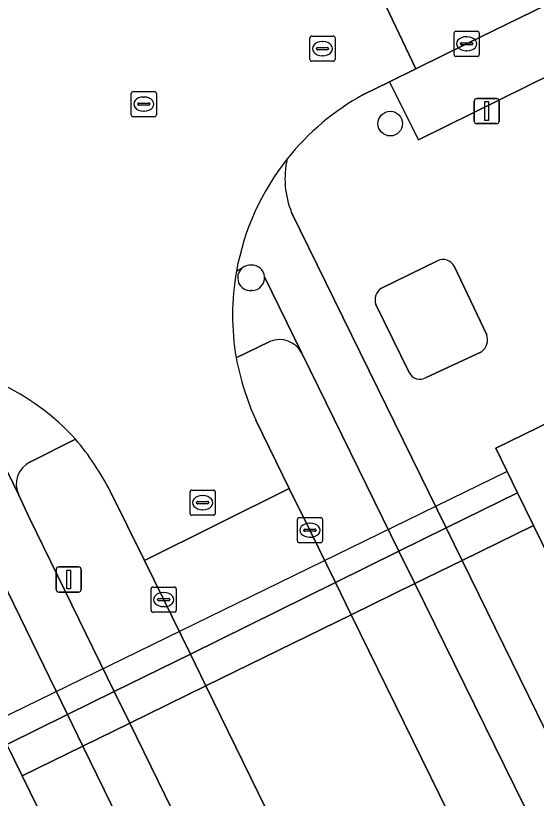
# Model space of a CAD drawing. Extents: x 160455 to 162082, y 388339 to 389736.
# Drawn here: x 160942.82 to 160963.53, y 388896.29 to 388927.38 of the extents above; entities that cross this region are included whole.
import ezdxf

# ---------------------------------------------------------------- set-up
doc = ezdxf.new("R2010")
doc.units = 0
for name, color, linetype in [('IMGEO_Boom', 7, 'Continuous'), ('IMGEO_Fietspad_open', 7, 'Continuous'), ('IMGEO_Groenvoorziening', 7, 'Continuous'), ('IMGEO_Kolk', 7, 'Continuous'), ('IMGEO_Lichtmast', 7, 'Continuous'), ('IMGEO_Pand', 7, 'Continuous'), ('IMGEO_Pand_overbouw', 7, 'Continuous'), ('IMGEO_Rijbaan_lokaal_gesloten', 7, 'Continuous'), ('IMGEO_Rioolput', 7, 'Continuous'), ('IMGEO_Verkeerseiland_open', 7, 'Continuous'), ('IMGEO_Voetgangersgebied_open', 7, 'Continuous'), ('IMGEO_Voetpad_open', 7, 'Continuous')]:
    doc.layers.add(name, color=color, linetype=linetype)

msp = doc.modelspace()

# ---------------------------------------------------------------- linework, layer by layer
at = {"layer": 'IMGEO_Boom'}
msp.add_circle((160957.717, 388923.093), 0.489, dxfattribs=at)
at = {"layer": 'IMGEO_Fietspad_open'}
for points in [[(160952.718, 388917.011), (160954.205, 388913.976), (160958.063, 388906.107), (160959.941, 388907.032), (160953.795, 388919.563)], [(160951.604, 388917.227), (160951.819, 388917.345)], [(160941.564, 388906.427), (160944.888, 388899.618), (160946.745, 388900.532), (160943.376, 388907.422), (160942.948, 388908.329), (160941.314, 388911.651)]]:
    msp.add_lwpolyline(points, dxfattribs=at)
for points in [[(160959.941, 388907.032), (160958.063, 388906.107), (160958.695, 388904.822), (160960.574, 388905.742)], [(160960.574, 388905.742), (160958.695, 388904.822), (160964.633, 388892.755), (160966.497, 388893.667)], [(160945.5, 388898.364), (160947.36, 388899.275), (160946.745, 388900.532), (160944.888, 388899.618)], [(160951.4, 388886.278), (160953.268, 388887.192), (160947.36, 388899.275), (160945.5, 388898.364)]]:
    msp.add_lwpolyline(points, close=True, dxfattribs=at)
for centre, radius, start, end in [((160961.44, 388915.472), 9.991, 141.5064, 169.8845), ((160957.089, 388920.905), 3.557, 167.233, 202.1695), ((160952.159, 388916.961), 0.513, 86.5233, 131.547), ((160952.215, 388916.969), 0.505, 4.8038, 92.8243)]:
    msp.add_arc(centre, radius, start, end, dxfattribs=at)
at = {"layer": 'IMGEO_Groenvoorziening'}
for points in [[(160959.598, 388917.645), (160957.369, 388916.556)], [(160961.553, 388914.702), (160960.263, 388917.425)], [(160957.141, 388915.911), (160958.473, 388913.21)], [(160959.139, 388913.006), (160961.341, 388914.024)]]:
    msp.add_lwpolyline(points, dxfattribs=at)
for centre, radius, start, end in [((160959.819, 388917.198), 0.498, 27.056, 116.3328), ((160957.676, 388916.085), 0.562, 123.0614, 198.0028), ((160960.976, 388914.51), 0.608, 306.8977, 18.375), ((160958.897, 388913.404), 0.466, 204.5881, 301.3516)]:
    msp.add_arc(centre, radius, start, end, dxfattribs=at)
at = {"layer": 'IMGEO_Kolk'}
for p, q in [((160960.254, 388925.838), (160960.254, 388926.69)), ((160960.329, 388926.764), (160961.181, 388926.764)), ((160961.255, 388926.69), (160961.255, 388925.838)), ((160960.742, 388926.544), (160960.767, 388926.544)), ((160960.513, 388926.258), (160960.513, 388926.27)), ((160960.951, 388926.221), (160960.553, 388926.221)), ((160960.556, 388926.307), (160960.954, 388926.307)), ((160960.997, 388926.27), (160960.997, 388926.258)), ((160961.181, 388925.764), (160960.329, 388925.764)), ((160960.765, 388925.984), (160960.74, 388925.984)), ((160954.099, 388907.442), (160954.951, 388907.442)), ((160954.024, 388906.516), (160954.024, 388907.368)), ((160954.512, 388907.222), (160954.537, 388907.222)), ((160955.025, 388907.368), (160955.025, 388906.516)), ((160954.283, 388906.936), (160954.283, 388906.948)), ((160954.721, 388906.899), (160954.323, 388906.899)), ((160954.326, 388906.985), (160954.724, 388906.985)), ((160954.767, 388906.948), (160954.767, 388906.936)), ((160954.535, 388906.662), (160954.51, 388906.662)), ((160954.951, 388906.442), (160954.099, 388906.442)), ((160948.208, 388903.759), (160948.208, 388904.611)), ((160948.283, 388904.685), (160949.135, 388904.685)), ((160949.209, 388904.611), (160949.209, 388903.759)), ((160948.696, 388904.465), (160948.721, 388904.465)), ((160948.467, 388904.179), (160948.467, 388904.191)), ((160948.905, 388904.142), (160948.507, 388904.142)), ((160948.51, 388904.228), (160948.908, 388904.228)), ((160948.951, 388904.191), (160948.951, 388904.179)), ((160949.135, 388903.685), (160948.283, 388903.685)), ((160948.719, 388903.905), (160948.694, 388903.905))]:
    msp.add_line(p, q, dxfattribs=at)
for points in [[(160960.254, 388925.838), (160960.254, 388926.69)], [(160960.329, 388926.764), (160961.181, 388926.764)], [(160961.255, 388926.69), (160961.255, 388925.838)], [(160961.181, 388925.764), (160960.329, 388925.764)], [(160954.099, 388907.442), (160954.951, 388907.442)], [(160954.024, 388906.516), (160954.024, 388907.368)], [(160955.025, 388907.368), (160955.025, 388906.516)], [(160954.951, 388906.442), (160954.099, 388906.442)], [(160948.208, 388903.759), (160948.208, 388904.611)], [(160948.283, 388904.685), (160949.135, 388904.685)], [(160949.209, 388904.611), (160949.209, 388903.759)], [(160949.135, 388903.685), (160948.283, 388903.685)]]:
    msp.add_lwpolyline(points, dxfattribs=at)
for centre, radius, start, end in [((160960.331, 388926.688), 0.0765, 91.552, 178.448), ((160960.331, 388926.688), 0.0765, 91.552, 178.448), ((160961.179, 388926.688), 0.0765, 1.552, 88.448), ((160961.179, 388926.688), 0.0765, 1.552, 88.448), ((160960.553, 388926.267), 0.0403, 85.8775, 175.7526), ((160960.55, 388926.257), 0.0366, 178.938, 274.7102), ((160960.954, 388926.264), 0.043, 264.8664, 352.4533), ((160960.958, 388926.269), 0.0386, 1.7309, 96.639), ((160960.331, 388925.84), 0.0765, 181.552, 268.448), ((160960.331, 388925.84), 0.0765, 181.552, 268.448), ((160961.179, 388925.84), 0.0765, 271.552, 358.448), ((160961.179, 388925.84), 0.0765, 271.552, 358.448), ((160954.101, 388907.366), 0.0765, 91.552, 178.448), ((160954.101, 388907.366), 0.0765, 91.552, 178.448), ((160954.949, 388907.366), 0.0765, 1.552, 88.448), ((160954.949, 388907.366), 0.0765, 1.552, 88.448), ((160954.323, 388906.945), 0.0403, 85.8775, 175.7526), ((160954.32, 388906.935), 0.0366, 178.938, 274.7102), ((160954.724, 388906.942), 0.043, 264.8664, 352.4533), ((160954.728, 388906.947), 0.0386, 1.7309, 96.639), ((160954.101, 388906.518), 0.0765, 181.552, 268.448), ((160954.101, 388906.518), 0.0765, 181.552, 268.448), ((160954.949, 388906.518), 0.0765, 271.552, 358.448), ((160954.949, 388906.518), 0.0765, 271.552, 358.448), ((160948.285, 388904.609), 0.0765, 91.552, 178.448), ((160948.285, 388904.609), 0.0765, 91.552, 178.448), ((160949.133, 388904.609), 0.0765, 1.552, 88.448), ((160949.133, 388904.609), 0.0765, 1.552, 88.448), ((160948.507, 388904.188), 0.0403, 85.8775, 175.7526), ((160948.504, 388904.178), 0.0366, 178.938, 274.7102), ((160948.908, 388904.185), 0.043, 264.8664, 352.4533), ((160948.912, 388904.19), 0.0386, 1.7309, 96.639), ((160948.285, 388903.761), 0.0765, 181.552, 268.448), ((160948.285, 388903.761), 0.0765, 181.552, 268.448), ((160949.133, 388903.761), 0.0765, 271.552, 358.448), ((160949.133, 388903.761), 0.0765, 271.552, 358.448)]:
    msp.add_arc(centre, radius, start, end, dxfattribs=at)
for centre, major_axis, ratio, start_param, end_param in [((160960.741, 388926.264), (-0.387, 0.002), 0.722429, 4.712389, 7.853982), ((160960.766, 388926.264), (-0.39, 0.002), 0.717154, 1.570796, 4.712389), ((160954.511, 388906.942), (-0.387, 0.002), 0.722429, 4.712389, 7.853982), ((160954.536, 388906.942), (-0.39, 0.002), 0.717154, 1.570796, 4.712389), ((160948.695, 388904.185), (-0.387, 0.002), 0.722429, 4.712389, 7.853982), ((160948.72, 388904.185), (-0.39, 0.002), 0.717154, 1.570796, 4.712389)]:
    msp.add_ellipse(centre, major_axis=major_axis, ratio=ratio, start_param=start_param, end_param=end_param, dxfattribs=at)
at = {"layer": 'IMGEO_Lichtmast'}
for p, q in [((160961.054, 388923.191), (160961.054, 388923.991)), ((160961.054, 388923.991), (160961.054, 388923.191)), ((160961.154, 388924.091), (160961.944, 388924.091)), ((160961.944, 388924.091), (160961.154, 388924.091)), ((160962.044, 388923.991), (160962.044, 388923.191)), ((160962.044, 388923.191), (160962.044, 388923.991)), ((160961.944, 388923.091), (160961.154, 388923.091)), ((160961.154, 388923.091), (160961.944, 388923.091)), ((160944.436, 388904.584), (160944.436, 388905.384)), ((160944.436, 388905.384), (160944.436, 388904.584)), ((160944.536, 388905.484), (160945.326, 388905.484)), ((160945.326, 388905.484), (160944.536, 388905.484)), ((160945.426, 388905.384), (160945.426, 388904.584)), ((160945.426, 388904.584), (160945.426, 388905.384)), ((160945.326, 388904.484), (160944.536, 388904.484)), ((160944.536, 388904.484), (160945.326, 388904.484))]:
    msp.add_line(p, q, dxfattribs=at)
for points in [[(160961.474, 388923.966), (160961.624, 388923.966), (160961.624, 388923.216), (160961.474, 388923.216), (160961.474, 388923.966)], [(160944.856, 388905.359), (160945.006, 388905.359), (160945.006, 388904.609), (160944.856, 388904.609), (160944.856, 388905.359)]]:
    msp.add_lwpolyline(points, dxfattribs=at)
for centre, start, end in [((160961.154, 388923.991), 90, 180), ((160961.154, 388923.991), 90, 180), ((160961.944, 388923.991), 0, 90), ((160961.944, 388923.991), 360, 90), ((160961.154, 388923.191), 180, 270), ((160961.154, 388923.191), 180, 270), ((160961.944, 388923.191), 270, 0), ((160961.944, 388923.191), 270, 0), ((160944.536, 388905.384), 90, 180), ((160944.536, 388905.384), 90, 180), ((160945.326, 388905.384), 0, 90), ((160945.326, 388905.384), 360, 90), ((160944.536, 388904.584), 180, 270), ((160944.536, 388904.584), 180, 270), ((160945.326, 388904.584), 270, 0), ((160945.326, 388904.584), 270, 0)]:
    msp.add_arc(centre, 0.1, start, end, dxfattribs=at)
at = {"layer": 'IMGEO_Pand'}
msp.add_lwpolyline([(161000, 388928.797), (160973.153, 388915.681), (160961.911, 388910.2), (160962.779, 388908.43), (160963.415, 388907.132), (160967.974, 388897.834), (161000, 388913.567), (161012.27, 388919.595), (161028.706, 388886.031)], dxfattribs=at)
msp.add_lwpolyline([(160946.404, 388883.487), (160945.527, 388885.278), (160948.262, 388886.604), (160943.082, 388897.181), (160942.472, 388898.428), (160942.027, 388899.36), (160941.582, 388900.27), (160936.655, 388897.846), (160932.67, 388906.09), (160912.86, 388896.392), (160935.895, 388849.326), (160936.395, 388848.304), (160945.056, 388852.538), (160946.265, 388853.123), (160947.36, 388853.658), (160948.706, 388850.914), (160952.208, 388852.636), (160953.666, 388853.353), (160959.714, 388856.328)], close=True, dxfattribs=at)
at = {"layer": 'IMGEO_Pand_overbouw'}
msp.add_lwpolyline([(160967.974, 388897.834), (160963.415, 388907.132), (160962.362, 388909.28), (160942.027, 388899.36), (160942.472, 388898.428), (160943.082, 388897.181), (160948.262, 388886.604), (160945.527, 388885.278), (160946.376, 388883.545), (160969.45, 388894.824)], close=True, dxfattribs=at)
at = {"layer": 'IMGEO_Rijbaan_lokaal_gesloten'}
for points in [[(160955.947, 388931.117), (160958.731, 388925.273), (160958.841, 388925.327), (160960.755, 388926.265), (160972.387, 388931.949)], [(160956.652, 388924.246), (160957.691, 388924.759), (160958.731, 388925.273), (160955.947, 388931.117), (160953.816, 388930.122)], [(160946.595, 388908.469), (160947.945, 388905.744), (160953.699, 388908.594), (160952.369, 388911.319)]]:
    msp.add_lwpolyline(points, dxfattribs=at)
for points in [[(160955.541, 388904.865), (160954.524, 388906.942), (160953.699, 388908.594), (160947.945, 388905.744), (160949.769, 388902.022)], [(160950.388, 388900.757), (160956.168, 388903.585), (160955.541, 388904.865), (160949.769, 388902.022)], [(160950.388, 388900.757), (160954.547, 388892.258), (160956.304, 388888.678), (160962.088, 388891.509), (160960.374, 388894.994), (160956.168, 388903.585)]]:
    msp.add_lwpolyline(points, close=True, dxfattribs=at)
for centre, radius, start, end in [((160961.503, 388915.413), 10.078, 118.7747, 141.4655), ((160961.44, 388915.472), 9.991, 141.5064, 169.8845), ((160961.45, 388915.467), 10.002, 169.8646, 189.669), ((160962.44, 388915.855), 11.045, 190.79, 204.2456), ((160938.243, 388904.244), 9.398, 42.2584, 65.3828), ((160936.924, 388903.537), 10.856, 27.0193, 40.3356)]:
    msp.add_arc(centre, radius, start, end, dxfattribs=at)
at = {"layer": 'IMGEO_Rioolput'}
for p, q in [((160954.523, 388925.644), (160954.523, 388926.496)), ((160954.598, 388926.57), (160955.45, 388926.57)), ((160955.524, 388926.496), (160955.524, 388925.644)), ((160954.782, 388926.064), (160954.782, 388926.076)), ((160954.825, 388926.113), (160955.223, 388926.113)), ((160955.011, 388926.35), (160955.036, 388926.35)), ((160955.266, 388926.076), (160955.266, 388926.064)), ((160955.22, 388926.027), (160954.822, 388926.027)), ((160955.034, 388925.79), (160955.009, 388925.79)), ((160955.45, 388925.57), (160954.598, 388925.57)), ((160947.419, 388923.442), (160947.419, 388924.294)), ((160947.494, 388924.368), (160948.346, 388924.368)), ((160948.42, 388924.294), (160948.42, 388923.442)), ((160947.721, 388923.911), (160948.119, 388923.911)), ((160947.907, 388924.148), (160947.932, 388924.148)), ((160947.678, 388923.862), (160947.678, 388923.874)), ((160948.116, 388923.825), (160947.718, 388923.825)), ((160947.93, 388923.588), (160947.905, 388923.588)), ((160948.162, 388923.874), (160948.162, 388923.862)), ((160948.346, 388923.368), (160947.494, 388923.368)), ((160949.757, 388907.609), (160949.757, 388908.461)), ((160949.832, 388908.535), (160950.684, 388908.535)), ((160950.758, 388908.461), (160950.758, 388907.609)), ((160950.016, 388908.029), (160950.016, 388908.041)), ((160950.059, 388908.078), (160950.457, 388908.078)), ((160950.245, 388908.315), (160950.27, 388908.315)), ((160950.5, 388908.041), (160950.5, 388908.029)), ((160950.454, 388907.992), (160950.056, 388907.992)), ((160950.268, 388907.755), (160950.243, 388907.755)), ((160950.684, 388907.535), (160949.832, 388907.535))]:
    msp.add_line(p, q, dxfattribs=at)
for points in [[(160954.523, 388925.644), (160954.523, 388926.496)], [(160954.598, 388926.57), (160955.45, 388926.57)], [(160955.524, 388926.496), (160955.524, 388925.644)], [(160955.45, 388925.57), (160954.598, 388925.57)], [(160947.419, 388923.442), (160947.419, 388924.294)], [(160947.494, 388924.368), (160948.346, 388924.368)], [(160948.42, 388924.294), (160948.42, 388923.442)], [(160948.346, 388923.368), (160947.494, 388923.368)], [(160949.757, 388907.609), (160949.757, 388908.461)], [(160949.832, 388908.535), (160950.684, 388908.535)], [(160950.758, 388908.461), (160950.758, 388907.609)], [(160950.684, 388907.535), (160949.832, 388907.535)]]:
    msp.add_lwpolyline(points, dxfattribs=at)
for centre, radius, start, end in [((160954.6, 388926.494), 0.0765, 91.552, 178.448), ((160954.6, 388926.494), 0.0765, 91.552, 178.448), ((160955.448, 388926.494), 0.0765, 1.552, 88.448), ((160955.448, 388926.494), 0.0765, 1.552, 88.448), ((160954.822, 388926.073), 0.0403, 85.8775, 175.7526), ((160954.819, 388926.063), 0.0366, 178.938, 274.7102), ((160955.223, 388926.07), 0.043, 264.8664, 352.4533), ((160955.227, 388926.075), 0.0386, 1.7309, 96.639), ((160954.6, 388925.646), 0.0765, 181.552, 268.448), ((160954.6, 388925.646), 0.0765, 181.552, 268.448), ((160955.448, 388925.646), 0.0765, 271.552, 358.448), ((160955.448, 388925.646), 0.0765, 271.552, 358.448), ((160947.496, 388924.292), 0.0765, 91.552, 178.448), ((160947.496, 388924.292), 0.0765, 91.552, 178.448), ((160948.344, 388924.292), 0.0765, 1.552, 88.448), ((160948.344, 388924.292), 0.0765, 1.552, 88.448), ((160947.718, 388923.871), 0.0403, 85.8775, 175.7526), ((160948.123, 388923.873), 0.0386, 1.7309, 96.639), ((160947.715, 388923.861), 0.0366, 178.938, 274.7102), ((160948.119, 388923.868), 0.043, 264.8664, 352.4533), ((160947.496, 388923.444), 0.0765, 181.552, 268.448), ((160947.496, 388923.444), 0.0765, 181.552, 268.448), ((160948.344, 388923.444), 0.0765, 271.552, 358.448), ((160948.344, 388923.444), 0.0765, 271.552, 358.448), ((160949.834, 388908.459), 0.0765, 91.552, 178.448), ((160949.834, 388908.459), 0.0765, 91.552, 178.448), ((160950.682, 388908.459), 0.0765, 1.552, 88.448), ((160950.682, 388908.459), 0.0765, 1.552, 88.448), ((160950.056, 388908.038), 0.0403, 85.8775, 175.7526), ((160950.053, 388908.028), 0.0366, 178.938, 274.7102), ((160950.457, 388908.035), 0.043, 264.8664, 352.4533), ((160950.461, 388908.04), 0.0386, 1.7309, 96.639), ((160949.834, 388907.611), 0.0765, 181.552, 268.448), ((160949.834, 388907.611), 0.0765, 181.552, 268.448), ((160950.682, 388907.611), 0.0765, 271.552, 358.448), ((160950.682, 388907.611), 0.0765, 271.552, 358.448)]:
    msp.add_arc(centre, radius, start, end, dxfattribs=at)
for centre, major_axis, ratio, start_param, end_param in [((160955.01, 388926.07), (-0.387, 0.002), 0.722429, 4.712389, 7.853982), ((160955.035, 388926.07), (-0.39, 0.002), 0.717154, 1.570796, 4.712389), ((160947.906, 388923.868), (-0.387, 0.002), 0.722429, 4.712389, 7.853982), ((160947.931, 388923.868), (-0.39, 0.002), 0.717154, 1.570796, 4.712389), ((160950.244, 388908.035), (-0.387, 0.002), 0.722429, 4.712389, 7.853982), ((160950.269, 388908.035), (-0.39, 0.002), 0.717154, 1.570796, 4.712389)]:
    msp.add_ellipse(centre, major_axis=major_axis, ratio=ratio, start_param=start_param, end_param=end_param, dxfattribs=at)
at = {"layer": 'IMGEO_Verkeerseiland_open'}
for points in [[(160952.184, 388916.464), (160952.223, 388916.463)], [(160952.931, 388914.434), (160951.59, 388913.787)], [(160952.369, 388911.319), (160953.699, 388908.594), (160954.524, 388906.942), (160955.541, 388904.865), (160958.063, 388906.107), (160954.205, 388913.976)], [(160945.199, 388910.564), (160943.409, 388909.659)], [(160942.948, 388908.329), (160943.376, 388907.422), (160946.745, 388900.532), (160949.769, 388902.022), (160947.945, 388905.744), (160946.595, 388908.469)]]:
    msp.add_lwpolyline(points, dxfattribs=at)
for points in [[(160956.168, 388903.585), (160958.695, 388904.822), (160958.063, 388906.107), (160955.541, 388904.865)], [(160958.695, 388904.822), (160956.168, 388903.585), (160960.374, 388894.994), (160962.088, 388891.509), (160964.633, 388892.755)], [(160946.745, 388900.532), (160947.36, 388899.275), (160950.388, 388900.757), (160949.769, 388902.022)], [(160954.547, 388892.258), (160950.388, 388900.757), (160947.36, 388899.275), (160953.268, 388887.192), (160956.304, 388888.678)]]:
    msp.add_lwpolyline(points, close=True, dxfattribs=at)
for centre, radius, start, end in [((160952.159, 388916.961), 0.513, 86.5233, 131.547), ((160952.215, 388916.969), 0.505, 4.8038, 92.8243), ((160952.156, 388916.968), 0.505, 131.7971, 273.2116), ((160952.215, 388916.968), 0.505, 270.9278, 4.8902), ((160953.32, 388913.515), 0.998, 27.502, 112.9513), ((160962.44, 388915.855), 11.045, 190.79, 204.2456), ((160936.924, 388903.537), 10.856, 27.0193, 40.3356), ((160943.844, 388908.763), 0.996, 115.8982, 205.8675)]:
    msp.add_arc(centre, radius, start, end, dxfattribs=at)
at = {"layer": 'IMGEO_Voetgangersgebied_open'}
msp.add_lwpolyline([(161028.706, 388886.031), (161012.27, 388919.595), (161000, 388913.567), (160967.974, 388897.834), (160963.415, 388907.132), (160960.574, 388905.742), (160966.497, 388893.667)], dxfattribs=at)
at = {"layer": 'IMGEO_Voetpad_open'}
for points in [[(160953.795, 388919.563), (160959.941, 388907.032), (160962.779, 388908.43), (160961.911, 388910.2), (160973.153, 388915.681), (160971.467, 388919.109), (160969.534, 388923.115), (160989.935, 388933.091)], [(160973.553, 388927.779), (160972.801, 388929.345), (160958.834, 388922.446), (160957.691, 388924.759), (160956.652, 388924.246)], [(160957.369, 388916.556), (160959.598, 388917.645)], [(160960.263, 388917.425), (160961.553, 388914.702)], [(160951.819, 388917.345), (160951.604, 388917.227)], [(160954.205, 388913.976), (160952.718, 388917.011)], [(160952.223, 388916.463), (160952.184, 388916.464)], [(160958.473, 388913.21), (160957.141, 388915.911)], [(160951.59, 388913.787), (160952.931, 388914.434)], [(160961.341, 388914.024), (160959.139, 388913.006)], [(160941.314, 388911.651), (160942.948, 388908.329)], [(160943.409, 388909.659), (160945.199, 388910.564)], [(160933.452, 388909.127), (160932.559, 388908.693), (160931.655, 388908.25), (160932.67, 388906.09), (160936.655, 388897.846), (160941.582, 388900.27), (160942.027, 388899.36), (160942.472, 388898.428), (160944.888, 388899.618), (160941.564, 388906.427)]]:
    msp.add_lwpolyline(points, dxfattribs=at)
for points in [[(160972.801, 388929.345), (160972.059, 388930.889), (160973.343, 388931.486), (160972.985, 388932.234), (160972.387, 388931.949), (160960.755, 388926.265), (160958.841, 388925.327), (160958.731, 388925.273), (160957.691, 388924.759), (160958.834, 388922.446)], [(160960.574, 388905.742), (160963.415, 388907.132), (160962.779, 388908.43), (160959.941, 388907.032)], [(160944.888, 388899.618), (160942.472, 388898.428), (160943.082, 388897.181), (160945.5, 388898.364)], [(160947.014, 388884.131), (160951.4, 388886.278), (160945.5, 388898.364), (160943.082, 388897.181), (160948.262, 388886.604), (160945.527, 388885.278), (160946.404, 388883.487), (160959.714, 388856.328), (160962.843, 388849.98), (160968.804, 388837.789), (160969.631, 388838.199)]]:
    msp.add_lwpolyline(points, close=True, dxfattribs=at)
for centre, radius, start, end in [((160961.503, 388915.413), 10.078, 118.7747, 141.4655), ((160957.089, 388920.905), 3.557, 167.233, 202.1695), ((160959.819, 388917.198), 0.498, 27.056, 116.3328), ((160961.45, 388915.467), 10.002, 169.8646, 189.669), ((160952.156, 388916.968), 0.505, 131.7971, 273.2116), ((160952.215, 388916.968), 0.505, 270.9278, 4.8902), ((160957.676, 388916.085), 0.562, 123.0614, 198.0028), ((160960.976, 388914.51), 0.608, 306.8977, 18.375), ((160953.32, 388913.515), 0.998, 27.502, 112.9513), ((160958.897, 388913.404), 0.466, 204.5881, 301.3516), ((160938.243, 388904.244), 9.398, 42.2584, 65.3828), ((160943.844, 388908.763), 0.996, 115.8982, 205.8675)]:
    msp.add_arc(centre, radius, start, end, dxfattribs=at)

doc.saveas('drawing.dxf')
